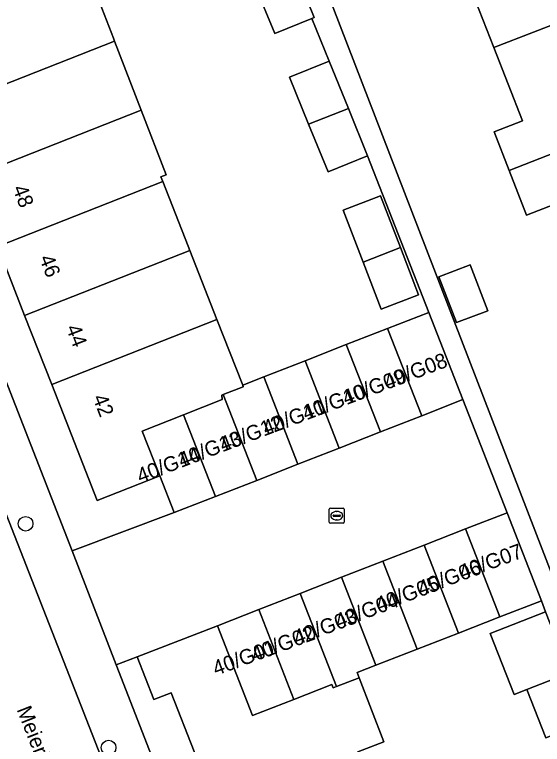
# Model space of a CAD drawing. Extents: x 159680 to 160786, y 387323 to 388340.
# Drawn here: x 160010.79 to 160045.99, y 387555.18 to 387603.88 of the extents above; entities that cross this region are included whole.
import ezdxf

# ---------------------------------------------------------------- set-up
doc = ezdxf.new("R2010")
doc.units = 0
for name, color, linetype in [('IMGEO_Boom', 7, 'Continuous'), ('IMGEO_Erf', 7, 'Continuous'), ('IMGEO_Kolk', 7, 'Continuous'), ('IMGEO_Openbare_ruimte_label', 7, 'Continuous'), ('IMGEO_Pand', 7, 'Continuous'), ('IMGEO_Pand_nummerreeks', 7, 'Continuous'), ('IMGEO_Rijbaan_lokaal_open', 7, 'Continuous'), ('IMGEO_Voetpad_open', 7, 'Continuous')]:
    doc.layers.add(name, color=color, linetype=linetype)

msp = doc.modelspace()

# ---------------------------------------------------------------- linework, layer by layer
at = {"layer": 'IMGEO_Boom'}
for centre in [(160011.523, 387569.898), (160017.061, 387554.965)]:
    msp.add_circle(centre, 0.489, dxfattribs=at)
at = {"layer": 'IMGEO_Erf'}
for points in [[(160025.758, 387620.614), (160048.797, 387560.887), (160049.096, 387561.002), (160048.068, 387563.636), (160049.899, 387564.35), (160050.929, 387561.71), (160055.485, 387563.467), (160054.423, 387566.187), (160056.31, 387566.923), (160054.391, 387571.839), (160052.672, 387576.244), (160050.785, 387575.507), (160049.658, 387578.395), (160048.632, 387581.023), (160050.519, 387581.76), (160048.583, 387586.718), (160046.822, 387591.231), (160044.935, 387590.494), (160043.773, 387593.471), (160042.768, 387596.045), (160044.655, 387596.782), (160042.748, 387601.67), (160041.032, 387606.066)], [(160015.668, 387606.721), (160017.376, 387602.298), (160017.451, 387602.105), (160019.233, 387597.487), (160020.896, 387593.181), (160020.547, 387593.044), (160020.668, 387592.734), (160022.36, 387588.423), (160022.476, 387588.126), (160024.285, 387583.519), (160026, 387579.148), (160027.407, 387579.699), (160030.157, 387580.776), (160032.906, 387581.852), (160035.656, 387582.929), (160038.406, 387584.006), (160034.332, 387594.449), (160031.69, 387593.376), (160030.398, 387596.56), (160029.126, 387599.693), (160031.768, 387600.765), (160030.61, 387603.62), (160028.134, 387602.614), (160026.842, 387605.797)], [(160000, 387605.591), (160014.618, 387568.087), (160021.439, 387570.643), (160020.478, 387573.097), (160016.297, 387571.455), (160013.262, 387579.186), (160011.454, 387583.793), (160009.646, 387588.4), (160007.838, 387593.007), (160007.77, 387593.179), (160008.377, 387593.417), (160007.195, 387596.574), (160006.624, 387596.308), (160006.09, 387597.638), (160004.245, 387602.23), (160004.206, 387602.326), (160004.763, 387602.55), (160003.563, 387605.698)], [(160050.076, 387553.882), (160048.979, 387556.693), (160046.219, 387555.616), (160044.957, 387558.847), (160044.094, 387558.51), (160042.503, 387562.587), (160046.203, 387564.032), (160045.918, 387564.764), (160043.159, 387563.688), (160040.4, 387562.611), (160037.641, 387561.535), (160034.881, 387560.458), (160033.624, 387559.968), (160033.759, 387559.622), (160035.42, 387555.355), (160033.674, 387554.675)], [(160024.29, 387550.792), (160021.24, 387558.623), (160020.073, 387558.169), (160018.967, 387561.012), (160017.573, 387560.484), (160034.159, 387517.793)]]:
    msp.add_lwpolyline(points, dxfattribs=at)
for points in [[(160035.2, 387591.78), (160036.521, 387588.329), (160037.733, 387585.166), (160035.235, 387584.209), (160034.032, 387587.35), (160032.702, 387590.823)], [(160039.088, 387586.384), (160041.169, 387587.181), (160042.343, 387584.116), (160040.263, 387583.319)]]:
    msp.add_lwpolyline(points, close=True, dxfattribs=at)
at = {"layer": 'IMGEO_Kolk'}
for p, q in [((160031.773, 387570.012), (160031.773, 387570.864)), ((160031.848, 387570.938), (160032.7, 387570.938)), ((160032.261, 387570.718), (160032.286, 387570.718)), ((160032.774, 387570.864), (160032.774, 387570.012)), ((160032.032, 387570.432), (160032.032, 387570.444)), ((160032.47, 387570.395), (160032.072, 387570.395)), ((160032.075, 387570.481), (160032.473, 387570.481)), ((160032.516, 387570.444), (160032.516, 387570.432)), ((160032.7, 387569.938), (160031.848, 387569.938)), ((160032.284, 387570.158), (160032.259, 387570.158))]:
    msp.add_line(p, q, dxfattribs=at)
for points in [[(160031.773, 387570.012), (160031.773, 387570.864)], [(160031.848, 387570.938), (160032.7, 387570.938)], [(160032.774, 387570.864), (160032.774, 387570.012)], [(160032.7, 387569.938), (160031.848, 387569.938)]]:
    msp.add_lwpolyline(points, dxfattribs=at)
for centre, radius, start, end in [((160031.85, 387570.862), 0.0765, 91.552, 178.448), ((160031.85, 387570.862), 0.0765, 91.552, 178.448), ((160032.698, 387570.862), 0.0765, 1.552, 88.448), ((160032.698, 387570.862), 0.0765, 1.552, 88.448), ((160032.072, 387570.441), 0.0403, 85.8775, 175.7526), ((160032.069, 387570.431), 0.0366, 178.938, 274.7102), ((160032.473, 387570.438), 0.043, 264.8664, 352.4533), ((160032.477, 387570.443), 0.0386, 1.7309, 96.639), ((160031.85, 387570.014), 0.0765, 181.552, 268.448), ((160031.85, 387570.014), 0.0765, 181.552, 268.448), ((160032.698, 387570.014), 0.0765, 271.552, 358.448), ((160032.698, 387570.014), 0.0765, 271.552, 358.448)]:
    msp.add_arc(centre, radius, start, end, dxfattribs=at)
for centre, major_axis, ratio, start_param, end_param in [((160032.26, 387570.438), (-0.387, 0.002), 0.722429, 4.712389, 7.853982), ((160032.285, 387570.438), (-0.39, 0.002), 0.717154, 1.570796, 4.712389)]:
    msp.add_ellipse(centre, major_axis=major_axis, ratio=ratio, start_param=start_param, end_param=end_param, dxfattribs=at)
at = {"layer": 'IMGEO_Pand'}
for points in [[(160046.52, 387611.618), (160037.989, 387608.288), (160039.144, 387605.33), (160041.032, 387606.066), (160042.748, 387601.67), (160053.34, 387605.805), (160051.806, 387609.735), (160047.474, 387609.174)], [(160004.245, 387602.23), (160006.09, 387597.638), (160017.451, 387602.105), (160017.376, 387602.298), (160015.668, 387606.721), (160013.771, 387605.846), (160013.727, 387605.958)], [(160029.495, 387606.841), (160026.842, 387605.797), (160028.134, 387602.614), (160030.61, 387603.62), (160030.776, 387603.687)], [(160053.34, 387605.805), (160042.748, 387601.67), (160044.655, 387596.782), (160042.768, 387596.045), (160043.773, 387593.471), (160052.359, 387596.822), (160051.396, 387599.289), (160054.874, 387601.875)], [(160019.233, 387597.487), (160017.451, 387602.105), (160006.09, 387597.638), (160006.624, 387596.308), (160007.195, 387596.574), (160008.377, 387593.417), (160007.77, 387593.179), (160007.838, 387593.007)], [(160031.768, 387600.765), (160029.126, 387599.693), (160030.398, 387596.56), (160033.051, 387597.603)], [(160007.838, 387593.007), (160009.646, 387588.4), (160020.668, 387592.734), (160020.547, 387593.044), (160020.896, 387593.181), (160019.233, 387597.487)], [(160031.69, 387593.376), (160034.332, 387594.449), (160033.051, 387597.603), (160030.398, 387596.56)], [(160052.359, 387596.822), (160043.773, 387593.471), (160044.935, 387590.494), (160046.822, 387591.231), (160048.583, 387586.718), (160059.182, 387590.855), (160057.653, 387594.773), (160053.321, 387594.357)], [(160009.646, 387588.4), (160011.454, 387583.793), (160022.476, 387588.126), (160022.36, 387588.423), (160020.668, 387592.734)], [(160035.2, 387591.78), (160032.702, 387590.823), (160034.032, 387587.35), (160036.521, 387588.329)], [(160035.235, 387584.209), (160037.733, 387585.166), (160036.521, 387588.329), (160034.032, 387587.35)], [(160024.285, 387583.519), (160022.476, 387588.126), (160011.454, 387583.793), (160013.262, 387579.186)], [(160039.088, 387586.384), (160040.263, 387583.319), (160042.343, 387584.116), (160041.169, 387587.181)], [(160040.687, 387578.181), (160038.406, 387584.006), (160035.656, 387582.929), (160037.937, 387577.104)], [(160026, 387579.148), (160024.285, 387583.519), (160013.262, 387579.186), (160016.297, 387571.455), (160020.478, 387573.097), (160019.307, 387576.089), (160022.055, 387577.169), (160024.636, 387578.183), (160024.613, 387578.483), (160024.698, 387578.516), (160026.042, 387579.042)], [(160037.937, 387577.104), (160035.656, 387582.929), (160032.906, 387581.852), (160035.188, 387576.027)], [(160035.188, 387576.027), (160032.906, 387581.852), (160030.157, 387580.776), (160032.438, 387574.95)], [(160032.438, 387574.95), (160030.157, 387580.776), (160027.407, 387579.699), (160029.688, 387573.874)], [(160029.688, 387573.874), (160027.407, 387579.699), (160026, 387579.148), (160026.042, 387579.042), (160024.698, 387578.516), (160026.938, 387572.797)], [(160026.938, 387572.797), (160024.698, 387578.516), (160024.613, 387578.483), (160024.636, 387578.183), (160022.055, 387577.169), (160024.189, 387571.72)], [(160024.189, 387571.72), (160022.055, 387577.169), (160019.307, 387576.089), (160020.478, 387573.097), (160021.439, 387570.643)], [(160045.918, 387564.764), (160043.629, 387570.633), (160040.87, 387569.557), (160043.159, 387563.688)], [(160043.159, 387563.688), (160040.87, 387569.557), (160038.11, 387568.48), (160040.4, 387562.611)], [(160040.4, 387562.611), (160038.11, 387568.48), (160035.351, 387567.404), (160037.641, 387561.535)], [(160037.641, 387561.535), (160035.351, 387567.404), (160032.592, 387566.327), (160034.881, 387560.458)], [(160033.624, 387559.968), (160034.881, 387560.458), (160032.592, 387566.327), (160029.833, 387565.251), (160032.257, 387559.036), (160033.759, 387559.622)], [(160027.073, 387564.174), (160029.41, 387558.183), (160031.947, 387559.17), (160032.033, 387558.948), (160032.257, 387559.036), (160029.833, 387565.251)], [(160024.314, 387563.098), (160026.651, 387557.11), (160029.41, 387558.183), (160027.073, 387564.174)], [(160047.795, 387559.952), (160046.203, 387564.032), (160042.503, 387562.587), (160044.094, 387558.51), (160044.957, 387558.847)], [(160018.967, 387561.012), (160020.073, 387558.169), (160021.24, 387558.623), (160024.29, 387550.792), (160033.751, 387554.478), (160033.674, 387554.675), (160035.42, 387555.355), (160033.759, 387559.622), (160032.257, 387559.036), (160032.033, 387558.948), (160031.947, 387559.17), (160029.41, 387558.183), (160026.651, 387557.11), (160024.314, 387563.098)], [(160047.795, 387559.952), (160044.957, 387558.847), (160046.219, 387555.616), (160048.979, 387556.693), (160049.056, 387556.723)]]:
    msp.add_lwpolyline(points, close=True, dxfattribs=at)
at = {"layer": 'IMGEO_Rijbaan_lokaal_open'}
for points in [[(160008.272, 387575.517), (160003.105, 387588.75), (160000.343, 387595.839), (159994.039, 387593.358), (159996.839, 387586.222), (160003.933, 387567.986), (160011.086, 387549.84), (160013.589, 387543.411), (160019.899, 387545.798), (160017.67, 387551.468), (160010.227, 387570.53)], [(160043.629, 387570.633), (160040.687, 387578.181), (160037.937, 387577.104), (160035.188, 387576.027), (160032.438, 387574.95), (160029.688, 387573.874), (160026.938, 387572.797), (160024.189, 387571.72), (160021.439, 387570.643), (160014.618, 387568.087), (160017.573, 387560.484), (160018.967, 387561.012), (160024.314, 387563.098), (160027.073, 387564.174), (160029.833, 387565.251), (160032.592, 387566.327), (160035.351, 387567.404), (160038.11, 387568.48), (160040.87, 387569.557)]]:
    msp.add_lwpolyline(points, close=True, dxfattribs=at)
at = {"layer": 'IMGEO_Voetpad_open'}
for points in [[(160014.618, 387568.087), (160000, 387605.591), (159998.053, 387610.587), (159997.526, 387611.938), (159996.271, 387615.216), (159994.131, 387620.657), (159990.864, 387629.016), (159989.76, 387631.756), (159988.068, 387635.254)], [(159987.067, 387629.663), (159987.361, 387628.927), (159995.615, 387607.919), (159999.072, 387599.055), (160000.343, 387595.839), (160003.105, 387588.75), (160008.272, 387575.517), (160010.227, 387570.53), (160017.67, 387551.468), (160019.899, 387545.798), (160021.109, 387542.72), (160024.093, 387535.131), (160031.202, 387516.934), (160031.95, 387515.027), (160032.421, 387515.214), (160033.739, 387511.836), (160033.273, 387511.651), (160039.429, 387495.946), (160039.516, 387495.711), (160039.549, 387495.628)], [(160066.07, 387516.165), (160049.345, 387559.465), (160056.036, 387562.046), (160059.931, 387563.569), (160064.587, 387565.389), (160071.24, 387567.984), (160070.688, 387569.4), (160064.078, 387566.822), (160055.485, 387563.467), (160050.929, 387561.71), (160049.096, 387561.002), (160048.797, 387560.887), (160025.758, 387620.614)], [(160029.495, 387606.841), (160030.776, 387603.687), (160030.61, 387603.62), (160031.768, 387600.765), (160033.051, 387597.603), (160034.332, 387594.449), (160038.406, 387584.006), (160040.687, 387578.181), (160043.629, 387570.633), (160045.918, 387564.764), (160046.203, 387564.032), (160047.795, 387559.952), (160049.056, 387556.723), (160048.979, 387556.693), (160050.076, 387553.882)], [(160043.911, 387491.803), (160042.036, 387497.709), (160041.16, 387500), (160041.11, 387500.131), (160037.712, 387508.645), (160036.409, 387512.001), (160034.65, 387516.529), (160034.159, 387517.793), (160017.573, 387560.484), (160014.618, 387568.087)]]:
    msp.add_lwpolyline(points, dxfattribs=at)

# ---------------------------------------------------------------- texts
at = {"layer": 'IMGEO_Openbare_ruimte_label'}
msp.add_text('Meierijlaan', height=1, rotation=291.3544, dxfattribs=at).set_placement((160010.915, 387557.511))
at = {"layer": 'IMGEO_Pand_nummerreeks'}
for s, rotation, p in [('48', 290.9189, (160010.642, 387592.288)), ('46', 290.9189, (160012.421, 387587.634)), ('44', 290.9189, (160014.201, 387582.978)), ('40/G08', 20.8089, (160035.647, 387578.85)), ('40/G09', 20.8089, (160032.881, 387577.799)), ('40/G10', 20.8089, (160030.213, 387576.785)), ('42', 290.9189, (160015.98, 387578.325)), ('40/G11', 20.8089, (160027.553, 387575.774)), ('40/G12', 20.8089, (160024.685, 387574.684)), ('40/G13', 20.8089, (160021.931, 387573.637)), ('40/G14', 20.8089, (160019.171, 387572.589)), ('40/G07', 20.3231, (160040.647, 387566.144)), ('40/G06', 20.3231, (160037.899, 387565.078)), ('40/G05', 20.3231, (160035.089, 387563.991)), ('40/G04', 20.3231, (160032.382, 387562.883)), ('40/G03', 20.3231, (160029.614, 387561.796)), ('40/G02', 20.3231, (160026.798, 387560.687)), ('40/G01', 20.3231, (160024.218, 387559.746))]:
    msp.add_text(s, height=1, rotation=rotation, dxfattribs=at).set_placement(p)

doc.saveas('drawing.dxf')
